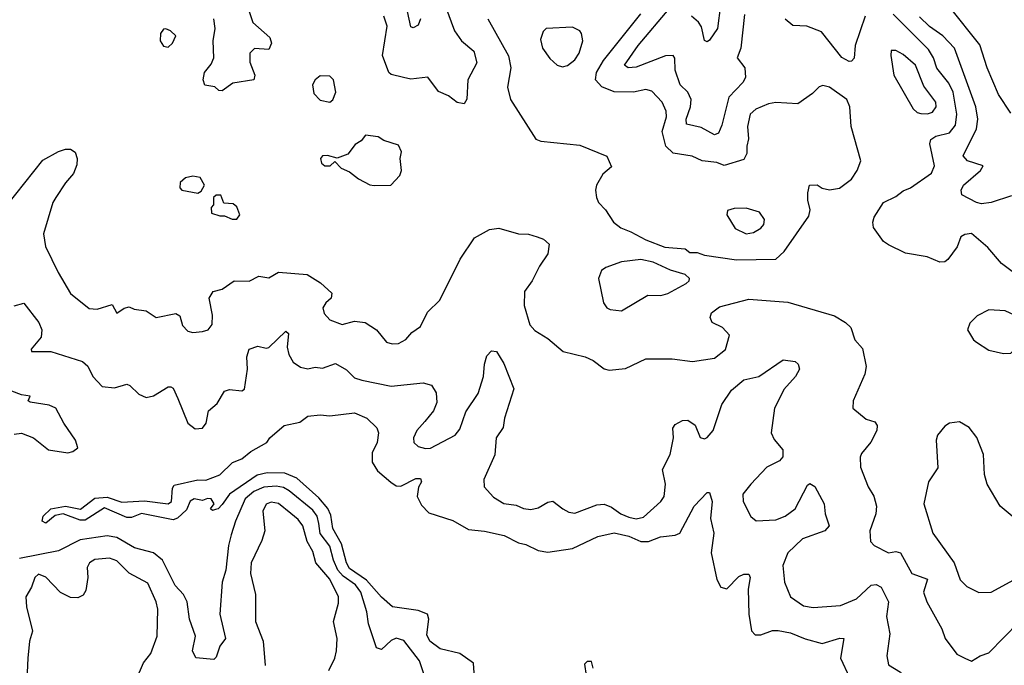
# Model space of a CAD drawing. Extents: x 1603745 to 1745082, y 385868 to 533966.
# Tile 367 of 646: x 1732908 to 1736929, y 430456 to 433091. Entities that reach past the tile are written whole.
import ezdxf

# ---------------------------------------------------------------- set-up
doc = ezdxf.new("R2010")
doc.units = 0

msp = doc.modelspace()

# ---------------------------------------------------------------- linework, layer by layer
at = {"layer": '0CON20XD'}
for points in [[(1733845.7, 433125), (1733860.5, 433079.5), (1733928.9, 433018.9), (1733936.7, 432995), (1733925, 432969.5), (1733866.6, 432973.4), (1733847.5, 432955), (1733847.6, 432917.6), (1733867.8, 432865), (1733864.3, 432845.7), (1733777.8, 432832.2), (1733735, 432800), (1733721.7, 432801.7), (1733705, 432816.7), (1733664.4, 432824.4), (1733657.5, 432845), (1733662.9, 432875), (1733690.5, 432909.5), (1733701.3, 432935), (1733698.6, 433005), (1733706, 433055), (1733700.4, 433095)], [(1734646.8, 433145), (1734683.4, 433045), (1734711.8, 433005), (1734762.2, 432962.2), (1734774.5, 432915), (1734738.4, 432845), (1734733.5, 432766.5), (1734722.5, 432747.5), (1734695, 432752.5), (1734659.6, 432779.6), (1734618.5, 432798.5), (1734575, 432856.9), (1734505, 432848.5), (1734475, 432854.6), (1734425, 432867.5), (1734415.6, 432875), (1734390, 432945), (1734409.1, 433065), (1734395.5, 433105.5)], [(1734544.4, 433094.4), (1734535, 433068), (1734515, 433057.5), (1734505, 433062), (1734491.3, 433125)], [(1735867.3, 433112.7), (1735852.2, 432975), (1735837.5, 432935), (1735868.9, 432895), (1735871.8, 432855), (1735860.8, 432835), (1735804.2, 432775), (1735775, 432660), (1735761.5, 432628.5), (1735745, 432620.9), (1735691, 432651), (1735630.9, 432665), (1735628.9, 432685), (1735647, 432735), (1735650.2, 432765), (1735635.8, 432795), (1735605.2, 432825.2), (1735585.2, 432885), (1735583.8, 432933.8), (1735575.8, 432945), (1735545, 432943.6), (1735425, 432896.7), (1735392.5, 432895), (1735377.5, 432905), (1735434.1, 432985), (1735559.4, 433135)], [(1735769.6, 433150.4), (1735757.5, 433055), (1735725, 433008), (1735715, 433000), (1735705, 433006.7), (1735691.5, 433061.5), (1735680.4, 433080.4), (1735650.8, 433105)], [(1736955, 432710), (1736905.4, 432785), (1736858.2, 432895), (1736828.1, 432988.1), (1736705, 433143.5)], [(1734819.5, 433095), (1734904.1, 432944.1), (1734913.2, 432895), (1734900, 432815), (1734912.5, 432765), (1735015, 432604), (1735035.6, 432595.6), (1735195, 432579.2), (1735305, 432533.8), (1735325, 432490), (1735289.5, 432460.5), (1735264, 432415), (1735259.2, 432395), (1735264, 432365), (1735272, 432345), (1735300, 432315), (1735332.9, 432265), (1735362.1, 432242.1), (1735402.9, 432225), (1735465, 432192.2), (1735542.3, 432162.3), (1735625, 432155.4), (1735645, 432140.4), (1735675, 432141.5), (1735705, 432130.4), (1735835, 432111.4)], [(1735835, 432111.4), (1735995, 432114.3), (1736030, 432145), (1736130.7, 432289.3), (1736135.7, 432315), (1736126, 432355), (1736126.1, 432383.9), (1736132.5, 432415), (1736165, 432417.5), (1736185, 432404), (1736215, 432396), (1736255, 432403.1), (1736305, 432440.8), (1736327.5, 432475), (1736342.5, 432515), (1736303.3, 432655), (1736298.2, 432735), (1736285.2, 432765.2), (1736215, 432815.6), (1736187, 432823), (1736172.4, 432817.6), (1736145, 432789.5), (1736085, 432748), (1735995, 432753.1), (1735965, 432748), (1735913.8, 432726.2), (1735891.2, 432705), (1735880.3, 432655), (1735884.6, 432605), (1735877.1, 432575), (1735877.8, 432545), (1735865, 432520), (1735785, 432496.4), (1735755, 432508.5), (1735695, 432515.3), (1735654.6, 432534.6), (1735576.6, 432546.6), (1735546.7, 432575), (1735530.8, 432635), (1735549.4, 432695), (1735548, 432718), (1735531.5, 432755), (1735488.8, 432798.8), (1735465, 432806.7), (1735415, 432795.4), (1735335, 432797.1), (1735285, 432816.7), (1735259.2, 432845), (1735263.9, 432875), (1735291.4, 432925), (1735444.7, 433115)], [(1736360, 433105), (1736318.9, 432985), (1736315.4, 432934.6), (1736305, 432921.2), (1736295, 432920.8), (1736265, 432937.1), (1736181.7, 433041.7), (1736122.5, 433065), (1736065, 433066.9), (1736033.3, 433093.3)], [(1737015, 432022.3), (1736916.6, 432096.6), (1736861.3, 432161.3), (1736795, 432218), (1736767.5, 432215), (1736751.2, 432205), (1736735.4, 432164.6), (1736698.1, 432111.9), (1736685, 432103.3), (1736665, 432101.8), (1736613.7, 432123.7), (1736525, 432138.2), (1736455, 432172.4), (1736435, 432185.5), (1736395, 432242.5), (1736391.2, 432265), (1736397.1, 432285), (1736435.5, 432345), (1736485, 432369.1), (1736515, 432392.5), (1736545.7, 432404.3), (1736631.2, 432465), (1736644, 432495), (1736624.7, 432585), (1736628.5, 432601.5), (1736648.6, 432615), (1736705, 432628.9), (1736729.8, 432660.2), (1736734.8, 432705), (1736719.8, 432795), (1736701.4, 432831.4), (1736653.3, 432893.3), (1736638.9, 432935), (1736618.8, 432968.8), (1736475, 433113.9)], [(1736957.7, 432372.3), (1736875, 432344.5), (1736835, 432340), (1736815, 432344.3), (1736755.6, 432375.6), (1736751.9, 432395), (1736762.5, 432415), (1736831.2, 432475), (1736842.5, 432495), (1736778, 432515), (1736760, 432535), (1736814.8, 432645), (1736820, 432685), (1736812.7, 432735), (1736724.7, 432975), (1736677.8, 433025), (1736623.1, 433063.1), (1736582.6, 433102.6)], [(1733515, 432978.6), (1733532.5, 432995), (1733546.2, 433025), (1733523.3, 433045), (1733505, 433054), (1733495, 433052), (1733482.7, 433035), (1733481.8, 433005), (1733495, 432982.9), (1733515, 432978.6)], [(1735125, 432898), (1735145, 432904), (1735175, 432927.1), (1735192.5, 432955), (1735206.9, 433005), (1735202, 433035), (1735195, 433046), (1735165, 433060), (1735057.5, 433055), (1735045, 433042.5), (1735035, 433010), (1735042.5, 432975), (1735072.6, 432932.6), (1735103.3, 432905), (1735125, 432898)], [(1736615, 432706.5), (1736635, 432713.8), (1736650.8, 432735), (1736648.4, 432755), (1736599.9, 432819.9), (1736565.7, 432905.7), (1736515, 432949.1), (1736485, 432965.5), (1736466.7, 432965), (1736464.6, 432945.4), (1736477.8, 432865), (1736556.8, 432726.8), (1736572.4, 432712.4), (1736587.6, 432707.6), (1736615, 432706.5)], [(1734175, 432753.8), (1734186.7, 432763.3), (1734199.4, 432795), (1734189.2, 432845), (1734175, 432860), (1734135, 432861.4), (1734115, 432846), (1734104.3, 432825), (1734109.1, 432789.1), (1734135, 432762.9), (1734175, 432753.8)], [(1734355, 432414.5), (1734423.9, 432416.1), (1734460, 432455), (1734467.1, 432475), (1734462, 432525), (1734467.7, 432552.3), (1734455, 432578.8), (1734395, 432598), (1734372.3, 432612.3), (1734320.7, 432619.3), (1734303, 432597), (1734278.3, 432581.7), (1734247.9, 432542.1), (1734205, 432526.2), (1734165, 432536.9), (1734145, 432535.8), (1734136, 432525), (1734140, 432505), (1734154.6, 432494.6), (1734175.5, 432494.5), (1734195, 432512.5), (1734221.2, 432485), (1734255, 432469.4), (1734291.4, 432441.4), (1734337.4, 432417.4), (1734355, 432414.5)], [(1732855, 432332.5), (1733002.8, 432517.2), (1733066.6, 432553.4), (1733095, 432562.2), (1733115, 432562.5), (1733135, 432550), (1733142.5, 432525), (1733141.7, 432498.3), (1733127.2, 432462.8), (1733094.6, 432425.4), (1733055.7, 432365), (1733043.6, 432345), (1733005, 432217.5), (1733013.1, 432165), (1733065, 432058.8), (1733115, 431974), (1733192, 431912), (1733225, 431910), (1733285, 431929.2), (1733305, 431893.3), (1733335, 431914.2), (1733355, 431919.2), (1733375, 431910), (1733425, 431902.5), (1733465, 431875.7), (1733545, 431891.4), (1733562.1, 431882.1), (1733572.8, 431842.8), (1733595, 431819.2), (1733614.6, 431814.6), (1733655, 431818.8), (1733677.1, 431825), (1733693.4, 431846.6), (1733695.3, 431885), (1733682.2, 431955), (1733698.7, 431981.3), (1733735, 431991.9), (1733783.8, 432025), (1733845, 432023.8), (1733885, 432044), (1733925, 432037.1), (1733965, 432061.2), (1734081.6, 432051.6), (1734136.5, 432016.5), (1734182.5, 431975), (1734180, 431955), (1734157.5, 431935), (1734145.8, 431915), (1734151.7, 431891.7), (1734175, 431865.7), (1734225, 431847.5), (1734275, 431861.2), (1734318.8, 431855), (1734365.3, 431825.3), (1734405.5, 431775.5), (1734428.5, 431768.5), (1734455, 431770), (1734485, 431785.6), (1734508.9, 431815), (1734545, 431838.5), (1734572.7, 431897.3), (1734623.8, 431946.2), (1734706.2, 432113.8), (1734765, 432201.2), (1734826.2, 432235), (1734865, 432240.6), (1734945, 432217.1), (1734985, 432215.5), (1735021.4, 432205), (1735046.9, 432195), (1735069.4, 432175), (1735064.4, 432135), (1735030, 432085), (1735001.1, 432025), (1734968.9, 431981.1), (1734968.5, 431925), (1734991.4, 431845), (1735012, 431822), (1735065, 431790), (1735127, 431737), (1735216.7, 431715), (1735249.7, 431699.7), (1735295, 431666.2), (1735315, 431660), (1735382.3, 431667.7), (1735465, 431706.7), (1735572.7, 431707.3), (1735655, 431696.7), (1735745, 431709.2), (1735790, 431745), (1735806.1, 431803.9), (1735777.5, 431835), (1735735.4, 431855.4), (1735728.1, 431875), (1735732.9, 431895), (1735765, 431918.5), (1735885, 431950.8), (1736045, 431938.7), (1736235, 431882.7), (1736280, 431855), (1736301.4, 431835), (1736318.5, 431785), (1736349.5, 431749.5), (1736364.5, 431675), (1736359.1, 431645), (1736312, 431535), (1736310, 431505), (1736365, 431460.8), (1736400, 431450), (1736409.4, 431435), (1736408.1, 431415), (1736383.8, 431366.2), (1736345, 431321.2), (1736340, 431305), (1736340.8, 431265), (1736372.5, 431185), (1736395.9, 431145.9), (1736406.4, 431105), (1736404.3, 431075), (1736379.2, 431005), (1736382, 430962), (1736396.7, 430945), (1736455, 430915.6), (1736485, 430921.1), (1736504.8, 430914.8), (1736551, 430831), (1736615, 430807.1), (1736598.4, 430755), (1736611.8, 430715), (1736673.1, 430605), (1736686.7, 430565), (1736735, 430501.2), (1736767.5, 430485), (1736795, 430473.3), (1736830, 430495), (1736865, 430507.1), (1736987.6, 430632.4)], [(1733635, 432382.5), (1733649.3, 432390.7), (1733662.5, 432415), (1733645, 432446.7), (1733615, 432452), (1733585, 432446.2), (1733563.9, 432426.1), (1733562.5, 432405), (1733570, 432395), (1733635, 432382.5)], [(1733775, 432276.7), (1733795, 432277.5), (1733807.5, 432295), (1733795, 432327.5), (1733779.3, 432339.3), (1733741.7, 432341.7), (1733730, 432375), (1733710, 432375), (1733700, 432365), (1733700, 432335), (1733690, 432325), (1733691.7, 432301.7), (1733725, 432290), (1733745, 432290), (1733775, 432276.7)], [(1735875, 432217.1), (1735905, 432222.5), (1735935, 432240), (1735947.1, 432255), (1735949.4, 432275), (1735929.2, 432305), (1735875, 432322.2), (1735825, 432320), (1735798.3, 432311.7), (1735796, 432295), (1735828.9, 432238.9), (1735875, 432217.1)], [(1735365, 431902.9), (1735473.4, 431966.6), (1735525.8, 431965.8), (1735555, 431973.1), (1735629.2, 432015), (1735641.4, 432025), (1735642.9, 432035), (1735625, 432050.8), (1735565, 432069.4), (1735495, 432100.8), (1735445, 432112.3), (1735365, 432103.3), (1735300.9, 432079.1), (1735283.1, 432066.9), (1735272, 432035), (1735291.4, 431935), (1735305.5, 431915.5), (1735318.9, 431908.9), (1735365, 431902.9)], [(1732885, 431923.6), (1732925, 431934), (1732985.7, 431855), (1732997.8, 431825), (1732995.6, 431795), (1732955, 431746.2), (1732956.7, 431736.7), (1733035, 431737.1), (1733165, 431695.4), (1733186.4, 431676.4), (1733206.9, 431635), (1733245, 431594.2), (1733295, 431587.9), (1733345, 431602.9), (1733357.9, 431597.9), (1733395, 431563.3), (1733425, 431549.4), (1733454.3, 431555.7), (1733515, 431593.3), (1733525, 431593.3), (1733535, 431587.5), (1733554, 431545), (1733595, 431443.8), (1733625, 431420.8), (1733655, 431424.2), (1733670, 431445), (1733679.2, 431495), (1733714.2, 431525), (1733743.8, 431575), (1733765, 431582), (1733815, 431576.2), (1733826.4, 431583.6), (1733838.7, 431665), (1733836, 431715), (1733845, 431745.8), (1733880.9, 431759.1), (1733915, 431750), (1733925, 431753.1), (1733995, 431819.2), (1734005, 431810), (1734000.9, 431755), (1734006.6, 431725), (1734025, 431693.8), (1734055, 431672.5), (1734085, 431666.5), (1734115, 431672.4), (1734145, 431668.7), (1734197.6, 431687.6), (1734242.3, 431662.3), (1734275, 431629.1), (1734305, 431619.3), (1734425, 431595.4), (1734555, 431609.1), (1734589.1, 431599.1), (1734608.3, 431568.3), (1734611.3, 431528.7), (1734597.8, 431495), (1734561.7, 431451.7), (1734529.2, 431415), (1734515.8, 431385), (1734518, 431365), (1734535, 431349.2), (1734565, 431340.6), (1734585, 431342.2), (1734685.7, 431395), (1734705, 431420), (1734729.9, 431490.1), (1734780, 431565), (1734801.9, 431635), (1734805.6, 431685.6), (1734815, 431718.8), (1734835, 431740), (1734855, 431736.2), (1734885, 431688), (1734925.7, 431585), (1734887.9, 431465), (1734882.9, 431427.1), (1734853.8, 431385), (1734847.6, 431315), (1734803.3, 431215), (1734804.3, 431185), (1734842.6, 431142.6), (1734885, 431116.5), (1734935, 431110.4), (1734965, 431096.2), (1734995, 431092.7), (1735025, 431098.2), (1735065, 431121.5), (1735085, 431126.5), (1735125.4, 431095.4), (1735150.5, 431080.5), (1735175, 431076.8), (1735265, 431110.8), (1735295, 431113.2), (1735325, 431102), (1735362.7, 431075), (1735395, 431060.8), (1735425, 431054.3), (1735455, 431060.3), (1735526.5, 431125), (1735539.1, 431145), (1735545.6, 431195), (1735533.1, 431255), (1735563.6, 431316.4), (1735577.1, 431385), (1735575.6, 431424.4), (1735585, 431438.8), (1735614.3, 431455.7), (1735636.6, 431456.6), (1735666.3, 431436.3), (1735686, 431386), (1735705, 431380.8), (1735715, 431385.7), (1735739.5, 431415), (1735775, 431520.8), (1735815, 431579.2), (1735865, 431621.9), (1735925.7, 431634.3), (1736025, 431702.5), (1736075, 431695.8), (1736087.1, 431685), (1736091.9, 431665), (1736076.4, 431635), (1736028, 431582), (1735998.9, 431521.1), (1735990.3, 431505), (1735977.1, 431405), (1735988.4, 431378.4), (1736024.4, 431335), (1736023.5, 431306.5), (1736010, 431290), (1735959.2, 431265), (1735892.9, 431195), (1735861.4, 431155), (1735862.2, 431125), (1735894, 431064), (1735915, 431045.6), (1735995, 431049.4), (1736033.3, 431065), (1736074.5, 431095), (1736125, 431191.2), (1736135, 431198), (1736155, 431186.2), (1736193.6, 431115), (1736197.5, 431075), (1736212.7, 431025), (1736195.2, 431004.8), (1736105, 430972.2), (1736045, 430915.4), (1736023.8, 430863.8), (1736031.5, 430795), (1736055.8, 430735), (1736108.8, 430698.8), (1736147.5, 430692.5), (1736259.1, 430700.9)], [(1736925, 431728.4), (1736955, 431730), (1736995, 431766.9), (1737015.3, 431814.7), (1737011.5, 431845), (1736987.2, 431877.2), (1736932.3, 431902.3), (1736865, 431906.5), (1736817.8, 431882.2), (1736787.8, 431852.2), (1736778.6, 431825), (1736802.7, 431785), (1736815, 431775.4), (1736865, 431742.9), (1736925, 431728.4)], [(1732885, 431399.6), (1732915, 431404), (1732964.2, 431384.2), (1733026, 431336), (1733105, 431323.5), (1733125, 431328.6), (1733145, 431344), (1733136.1, 431375), (1733088, 431445), (1733055.6, 431505.6), (1733027.8, 431517.8), (1732950.4, 431530.4), (1732942.5, 431535), (1732950.8, 431555), (1732915, 431559.6), (1732823.7, 431593.7)], [(1734763.5, 430425), (1734760.8, 430465), (1734705, 430503.8), (1734625, 430522.9), (1734583, 430555), (1734570.8, 430580.8), (1734578.1, 430645), (1734572.7, 430665), (1734535, 430680.3), (1734430, 430695), (1734385, 430734.4), (1734323.7, 430803.7), (1734255, 430851.6), (1734241.9, 430875), (1734221.8, 430951.8), (1734187, 431015), (1734178.3, 431068.3), (1734166, 431096), (1734130.2, 431140.2), (1734039.5, 431219.5), (1733990.8, 431240.8), (1733918.2, 431241.8), (1733877.2, 431232.8), (1733764.4, 431155), (1733735, 431112), (1733718.8, 431095), (1733707.7, 431092.3), (1733695, 431087.5), (1733687.5, 431095), (1733702.5, 431115), (1733690, 431135), (1733675, 431136.7), (1733655, 431128.9), (1733620, 431135), (1733604.2, 431125.8), (1733589.6, 431090.4), (1733553, 431057), (1733535, 431050.3), (1733405, 431076), (1733365, 431059.2), (1733345, 431058.8), (1733255, 431098.9), (1733175, 431048.9), (1733155, 431049.1), (1733085, 431074.7), (1733052.4, 431067.6), (1733015, 431036.2), (1733000, 431045), (1733004.1, 431065), (1733034.8, 431095.2), (1733095, 431105.3), (1733156.3, 431093.7), (1733215, 431138.4), (1733265, 431142), (1733325, 431121.7), (1733417.4, 431127.4), (1733514.5, 431115.5), (1733527.5, 431125), (1733531.5, 431178.5), (1733538.6, 431191.4), (1733635, 431213.8), (1733667.7, 431212.3), (1733725, 431234), (1733776.4, 431283.6), (1733815, 431298.9), (1733851.2, 431328.8), (1733917.5, 431365), (1733928.8, 431385), (1733987.5, 431435), (1734052, 431448), (1734085, 431473.3), (1734135, 431478), (1734175, 431473.8), (1734275, 431486.9), (1734325, 431464.2), (1734366.9, 431425), (1734372.9, 431405), (1734367.7, 431365), (1734346.9, 431323.1), (1734347.1, 431285), (1734369.2, 431249.2), (1734423.1, 431203.1), (1734445, 431189.2), (1734465, 431187), (1734525, 431218.4), (1734545, 431219.1), (1734548.7, 431205), (1734536.7, 431183.3), (1734531.7, 431145), (1734549.1, 431109.1), (1734579.1, 431079.1), (1734676.5, 431046.5), (1734741.1, 431011.1), (1734805.9, 431004.1), (1734885.9, 430985.9), (1734945, 430955.4), (1734975, 430948.9), (1735025, 430925.4), (1735065, 430917.9), (1735165, 430932.7), (1735268.8, 430981.2), (1735335, 430996.4), (1735395, 430983.3), (1735445, 430960.8), (1735475, 430961.9), (1735525, 430980.4), (1735585, 430986.9), (1735604.1, 430995.9), (1735661.8, 431105), (1735715, 431162), (1735725, 431161.2), (1735735.3, 431125), (1735729.1, 431055), (1735742.2, 430995), (1735731.3, 430915), (1735755, 430806.7), (1735770.8, 430775), (1735795, 430768.1), (1735845, 430818.5), (1735865, 430828.2), (1735885, 430828.6), (1735890.4, 430815), (1735882.8, 430767.2), (1735884.7, 430665), (1735896.4, 430596.4), (1735910.6, 430580.6), (1735935, 430580.7), (1735982.3, 430597.7), (1736005, 430598.9), (1736055, 430588.9), (1736115, 430564.4), (1736185, 430545.3), (1736256.5, 430566.5), (1736273.8, 430565), (1736259.3, 430485), (1736296.8, 430406.8)], [(1736985, 431044.2), (1736912.2, 431105), (1736858.5, 431195), (1736847.8, 431235), (1736844, 431316), (1736816.4, 431386.4), (1736785, 431426.2), (1736745, 431450), (1736705, 431444), (1736685, 431432), (1736656, 431395), (1736650.8, 431375), (1736657.5, 431262.5), (1736619.4, 431205), (1736599.5, 431115), (1736636.7, 430995), (1736723.3, 430875), (1736748.2, 430805), (1736775, 430777.5), (1736825, 430753.1)], [(1734564.4, 430405), (1734540.8, 430475), (1734477, 430557), (1734445, 430566.8), (1734425, 430557.1), (1734385, 430521.2), (1734365, 430527.8), (1734332.2, 430625), (1734326.1, 430675), (1734300.6, 430755), (1734279, 430785), (1734229.4, 430819.4), (1734206.7, 430845), (1734189.1, 430885), (1734175, 430942.5), (1734134.7, 430994.7), (1734130, 431035), (1734123.2, 431065), (1734105, 431089.4), (1734008.7, 431168.7), (1733985, 431181.6), (1733955, 431187.4), (1733905, 431183), (1733864.8, 431165), (1733829.2, 431135), (1733789, 431045), (1733771.7, 430988.3), (1733761, 430945), (1733749.8, 430845), (1733734.7, 430795), (1733725.8, 430665), (1733748.2, 430565), (1733725.2, 430534.8), (1733710.6, 430489.4), (1733700.3, 430479.7), (1733626.7, 430486.7), (1733614.2, 430515), (1733626.3, 430575), (1733600.9, 430645), (1733591.7, 430715), (1733576.3, 430745), (1733542.3, 430782.3), (1733491, 430885), (1733455, 430915.2), (1733376.2, 430936.2), (1733305, 430978.4), (1733265, 430984), (1733155, 430968.1), (1733067.2, 430922.8), (1732907.5, 430892.5)], [(1734170.4, 430435), (1734195.3, 430484.7), (1734201.5, 430515), (1734203.8, 430565), (1734190, 430635), (1734210.4, 430709.6), (1734210, 430735), (1734175, 430807.2), (1734117.3, 430875), (1734105, 430920.8), (1734081.8, 430961.8), (1734064.7, 431025), (1734045, 431051.1), (1734015.5, 431075.5), (1733965, 431116.2), (1733935, 431121.8), (1733915, 431113.5), (1733901.3, 431085), (1733909.1, 431005), (1733897.3, 430965), (1733853.1, 430875), (1733851.1, 430831.1), (1733871.2, 430745), (1733870.4, 430635), (1733902.5, 430555), (1733910, 430455)], [(1733383, 430397), (1733414.2, 430465.8), (1733443.9, 430505), (1733470, 430575), (1733472.5, 430685), (1733465.4, 430715), (1733431, 430791), (1733355, 430832.9), (1733305, 430882.4), (1733275, 430893.5), (1733215, 430887.8), (1733192.5, 430875), (1733183.9, 430855), (1733185.9, 430815), (1733178.7, 430761.3), (1733167.7, 430742.3), (1733145, 430731.8), (1733115, 430733.5), (1733075, 430753.5), (1733015.3, 430815.3), (1732985, 430828.2), (1732970.5, 430815), (1732956.9, 430775), (1732933.3, 430735), (1732935.4, 430695), (1732960, 430595), (1732948.2, 430555), (1732941.3, 430485), (1732930.4, 430250.4)], [(1736825, 430753.1), (1736875, 430754.4), (1736967.1, 430805)], [(1736259.1, 430700.9), (1736325, 430727.1), (1736385, 430783.6), (1736405, 430785.6), (1736426, 430775), (1736455.4, 430715), (1736446.9, 430655), (1736461.1, 430585), (1736448.9, 430495), (1736455, 430457.5), (1736505, 430428), (1736532.5, 430375), (1736634.1, 430264.1), (1736642.7, 430245), (1736648.7, 430198.7), (1736661.3, 430171.3), (1736715, 430097.8), (1736745, 430077.9), (1736781.7, 430078.3), (1736825, 430092.9), (1736865, 430122.5), (1736895, 430154.4), (1736940, 430230)], [(1735249.6, 430445), (1735242.4, 430472.4), (1735225, 430472.3), (1735215, 430460.8), (1735221.4, 430415)]]:
    msp.add_lwpolyline(points, dxfattribs=at)

doc.saveas('drawing.dxf')
